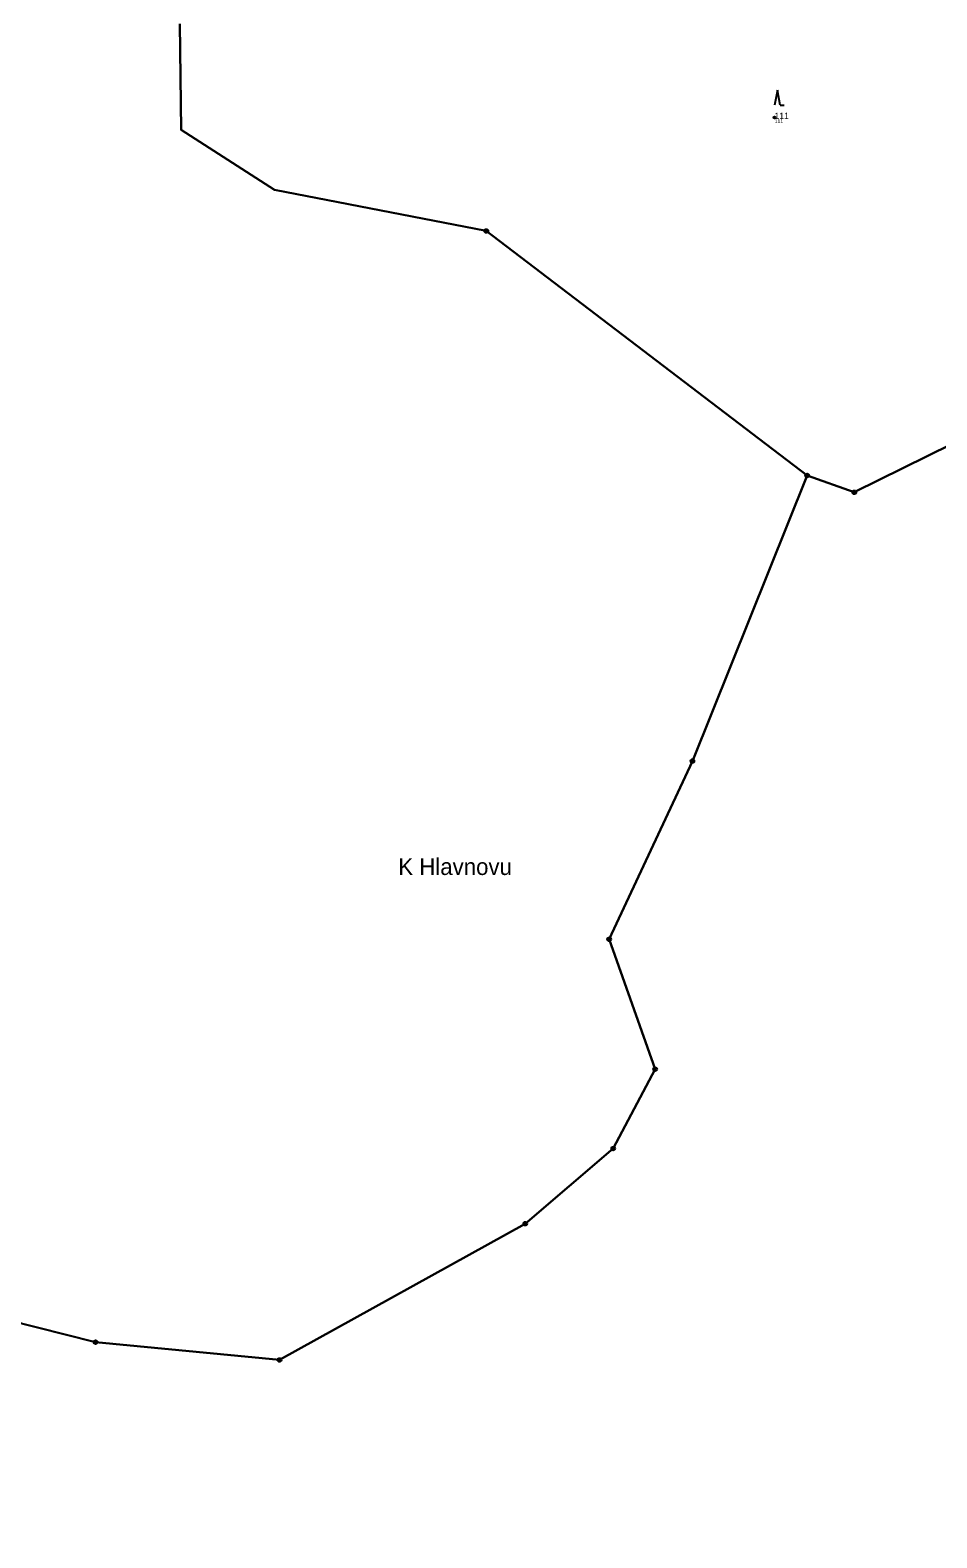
# Model space of a CAD drawing. Extents: x -680203 to -673936, y -1102717 to -1093650.
# Drawn here: x -677779.2 to -677539.1, y -1096123.3 to -1095724 of the extents above; entities that cross this region are included whole.
import ezdxf

# ---------------------------------------------------------------- set-up
doc = ezdxf.new("R2010")
doc.units = 0
for name, color, linetype in [('_Ideová část', 7, 'Continuous'), ('Definiční body', 7, 'Continuous'), ('SOxx01xx_ŽSp_násyp_plocha', 7, 'Continuous'), ('SOxx02xx_Koleje_param další_Popis10', 7, 'Continuous'), ('SOxx02xx_Staničení_Popis10', 7, 'Continuous'), ('SOxxxxxx_Koleje_hlavní_body_Popis10', 7, 'Continuous'), ('SOxxxxxx_Osa_bod_P', 7, 'Continuous'), ('x_prac', 7, 'Continuous')]:
    doc.layers.add(name, color=color, linetype=linetype)

msp = doc.modelspace()

# ---------------------------------------------------------------- linework, layer by layer
at = {"layer": '_Ideová část'}
msp.add_circle((-677321.69, -1096651.16), 1076.75, dxfattribs=at)
at = {"layer": 'Definiční body'}
msp.add_circle((-677582.11, -1095747.15), 0.25, dxfattribs=at)
at = {"layer": 'SOxx01xx_ŽSp_násyp_plocha'}
for points in [[(-677739.51, -1095722.39), (-677739.19, -1095750.42), (-677714.47, -1095766.28), (-677658.42, -1095777.21), (-677573.49, -1095841.96), (-677560.99, -1095846.42), (-677528.63, -1095830.36), (-677508.65, -1095822.22), (-677463.34, -1095801.79), (-677454.23, -1095797.96), (-677431.66, -1095814.45), (-677447.12, -1095788.26), (-677469, -1095734.05), (-677533.44, -1095661.57)], [(-678124.51, -1095720.09), (-678104.32, -1095773.36), (-678088, -1095801.5), (-678052.98, -1095845.84), (-677994.78, -1095884.67), (-677996.54, -1095887.95), (-677960.2, -1095920), (-677907.66, -1095965.09), (-677906.86, -1096015.29), (-677909.5, -1096035.58), (-677847.82, -1096049.8), (-677761.83, -1096071.51), (-677713.14, -1096076.22), (-677648.11, -1096040.12), (-677624.81, -1096020.23), (-677613.72, -1095999.2), (-677625.9, -1095964.8), (-677603.85, -1095917.59), (-677573.49, -1095841.96), (-677658.42, -1095777.21), (-677714.47, -1095766.28), (-677739.19, -1095750.42), (-677739.51, -1095722.39)], [(-677528.63, -1095830.36), (-677560.99, -1095846.42), (-677573.49, -1095841.96), (-677603.85, -1095917.59), (-677625.9, -1095964.8), (-677613.72, -1095999.2), (-677624.81, -1096020.23), (-677648.11, -1096040.12), (-677713.14, -1096076.22), (-677761.83, -1096071.51), (-677847.82, -1096049.8)]]:
    msp.add_lwpolyline(points, dxfattribs=at)
at = {"layer": 'SOxx02xx_Koleje_param další_Popis10'}
for centre, radius in [((-677658.42, -1095777.21), 0.5), ((-677658.42, -1095777.21), 0.0303), ((-677573.49, -1095841.96), 0.5), ((-677573.49, -1095841.96), 0.0303), ((-677560.99, -1095846.42), 0.5), ((-677560.99, -1095846.42), 0.0303), ((-677603.85, -1095917.59), 0.5), ((-677603.85, -1095917.59), 0.0303), ((-677625.9, -1095964.8), 0.5), ((-677625.9, -1095964.8), 0.0303), ((-677613.72, -1095999.2), 0.5), ((-677613.72, -1095999.2), 0.0303), ((-677624.81, -1096020.23), 0.5), ((-677624.81, -1096020.23), 0.0303), ((-677648.11, -1096040.12), 0.5), ((-677648.11, -1096040.12), 0.0303), ((-677761.83, -1096071.51), 0.5), ((-677761.83, -1096071.51), 0.0303), ((-677713.14, -1096076.22), 0.5), ((-677713.14, -1096076.22), 0.0303)]:
    msp.add_circle(centre, radius, dxfattribs=at)
at = {"layer": 'SOxxxxxx_Koleje_hlavní_body_Popis10'}
for p, q in [((-677581.34, -1095739.89), (-677582.09, -1095743.89)), ((-677580.59, -1095743.89), (-677581.34, -1095739.89)), ((-677580.59, -1095743.89), (-677579.59, -1095743.89))]:
    msp.add_line(p, q, dxfattribs=at)
at = {"layer": 'x_prac'}
for points in [[(-677739.51, -1095722.39), (-677739.19, -1095750.42), (-677714.47, -1095766.28), (-677658.42, -1095777.21), (-677573.49, -1095841.96)], [(-677573.49, -1095841.96), (-677560.99, -1095846.42), (-677528.63, -1095830.36), (-677508.65, -1095822.22), (-677463.34, -1095801.79), (-677454.23, -1095797.96), (-677431.66, -1095814.45)], [(-677573.49, -1095841.96), (-677603.85, -1095917.59), (-677625.9, -1095964.8), (-677613.72, -1095999.2), (-677624.81, -1096020.23), (-677648.11, -1096040.12), (-677713.14, -1096076.22), (-677761.83, -1096071.51), (-677847.82, -1096049.8), (-677909.5, -1096035.58)]]:
    msp.add_lwpolyline(points, dxfattribs=at)

# ---------------------------------------------------------------- texts
at = {"layer": 'Definiční body'}
msp.add_text('111', height=1, dxfattribs=at).set_placement((-677582.11, -1095748.64))
at = {"layer": 'SOxx02xx_Staničení_Popis10'}
msp.add_text('K Hlavnovu', height=4.4, dxfattribs=at).set_placement((-677681.72, -1095947.77))
at = {"layer": 'SOxxxxxx_Osa_bod_P'}
msp.add_text('111', height=1.7, dxfattribs=at).set_placement((-677582.11, -1095747.57))

doc.saveas('drawing.dxf')
